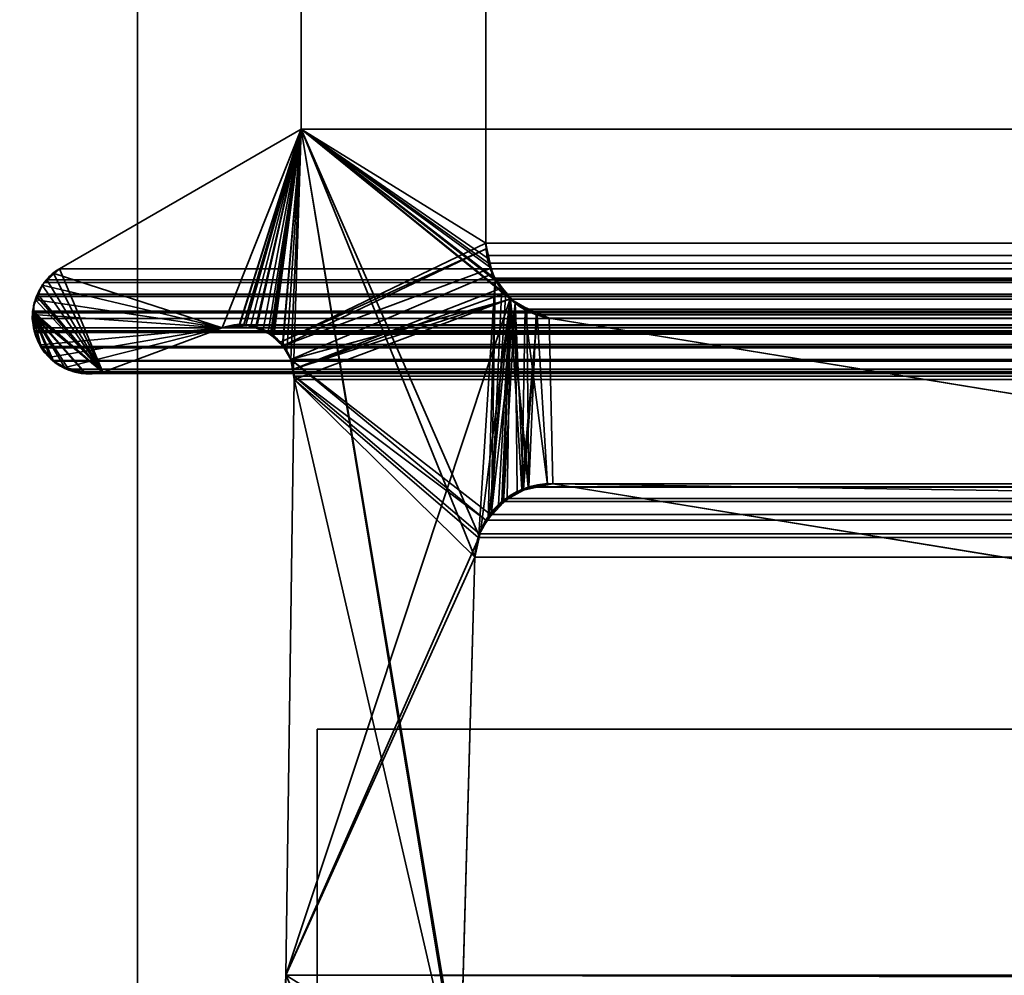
# Model space of a CAD drawing. Header units: millimetres. Extents: x -508 to 6708, y -115 to 193.
# Tile 356 of 656: x 1136.34 to 1141.82, y 1.65 to 6.96. Entities that reach past the tile are written whole.
import ezdxf

# ---------------------------------------------------------------- set-up
doc = ezdxf.new("R2010")
doc.units = ezdxf.units.MM
doc.layers.add('151', color=7, linetype='Continuous', true_color=0xffffff)

# ---------------------------------------------------------------- blocks, each defined once
blk = doc.blocks.new('UG_SURFACE_002')
at = {"layer": '151', "color": 252, "linetype": 'Continuous', "lineweight": 35}
for points in [[(2057.4999, -10, 2215.25), (2057.4999, 174.4, 2215.25), (942.5, 174.4, 2215.25), (942.5, -10, 2215.25)], [(1092.5, -10, 2065.2499), (1092.5, 174.4, 2065.2499), (1907.5, 174.4, 2065.2499), (1907.5, -10, 2065.2499)]]:
    blk.add_3dface(points, dxfattribs=at)
blk = doc.blocks.new('UG_SURFACE_146')
at = {"layer": '151', "color": 252, "linetype": 'Continuous', "lineweight": 35}
for points in [[(1137, -21.92, 2020.2501), (1137, 13.42, 2020.2501), (1135.5, 13.42, 2021.75), (1135.5, -21.92, 2021.75)], [(1137, 13.42, -7.75), (1137, -21.92, -7.75), (1135.5, -21.92, -7.75), (1135.5, 13.42, -7.75)], [(1137, -21.92, 2020.2501), (1137, -21.92, -7.75), (1137, 13.42, -7.75), (1137, 13.42, 2020.2501)]]:
    blk.add_3dface(points, dxfattribs=at)
blk = doc.blocks.new('UG_SURFACE_147')
at = {"layer": '151', "color": 252, "linetype": 'Continuous', "lineweight": 35}
for points in [[(1137, -21.92, 2020.2501), (1137, 13.42, 2020.2501), (1135.5, 13.42, 2021.75), (1135.5, -21.92, 2021.75)], [(1137, 13.42, -7.75), (1137, -21.92, -7.75), (1135.5, -21.92, -7.75), (1135.5, 13.42, -7.75)], [(1137, -21.92, 2020.2501), (1137, -21.92, -7.75), (1137, 13.42, -7.75), (1137, 13.42, 2020.2501)]]:
    blk.add_3dface(points, dxfattribs=at)
blk = doc.blocks.new('UG_SURFACE_148')
at = {"layer": '151', "color": 252, "linetype": 'Continuous', "lineweight": 35}
for points in [[(1135.5, -21.92, 2021.75), (1864.5, -21.92, 2021.75), (1864.5, 13.42, 2021.75), (1135.5, 13.42, 2021.75)], [(1135.5, -21.92, 2021.75), (1135.5, 13.42, 2021.75), (1137, 13.42, 2020.2501), (1137, -21.92, 2020.2501)], [(1137, -21.92, 2020.2501), (1137, 13.42, 2020.2501), (1863, 13.42, 2020.2501), (1863, -21.92, 2020.2501)]]:
    blk.add_3dface(points, dxfattribs=at)
blk = doc.blocks.new('UG_SURFACE_151')
at = {"layer": '151', "color": 252, "linetype": 'Continuous', "lineweight": 35}
for points in [[(1138, 3.0145, -6.75), (1153, 3.0145, -6.75), (1153, 3.0145, -7.75), (1138, 3.0145, -7.75)], [(1153, 3.0145, -6.75), (1138, 3.0145, -6.75), (1138, -16.9528, -6.75), (1862, -16.9528, -6.75)], [(1138, -16.9528, -7.75), (1138, 3.0145, -7.75), (1153, 3.0145, -7.75)], [(1153, 3.0145, -7.75), (1847, 3.0145, -7.75), (1138, -16.9528, -7.75)], [(1847, 3.0145, -7.75), (1862, 3.0145, -7.75), (1862, -16.9528, -7.75), (1138, -16.9528, -7.75)], [(1138, -16.9528, -6.75), (1138, 3.0145, -6.75), (1138, 3.0145, -7.75), (1138, -16.9528, -7.75)]]:
    blk.add_3dface(points, dxfattribs=at)
blk = doc.blocks.new('UG_SURFACE_154')
at = {"layer": '151', "color": 7, "linetype": 'Continuous', "lineweight": 35}
for points in [[(1138.9384, 10.8663, -7.75), (1138.9384, 5.7187, -7.75), (1137.9112, 6.3541, -7.75), (1137.9112, 10.6334, -7.75)], [(1138.9384, 5.7187, 2018.3115), (1138.9384, 10.8663, 2018.3115), (1137.9112, 10.6334, 2019.3388), (1137.9112, 6.3541, 2019.3388)], [(1138.9384, 5.7187, -7.75), (1138.9384, 10.8663, -7.75), (1138.9384, 10.8663, 2018.3115), (1138.9384, 5.7187, 2018.3115)], [(1137.9112, 6.3541, 2019.3388), (1137.9112, 10.6334, 2019.3388), (1137.9112, 10.6334, -7.75), (1137.9112, 6.3541, -7.75)], [(1136.5358, 5.55, -7.75), (1136.5647, 5.5775, -7.75), (1137.9112, 6.3541, -7.75), (1137.4708, 5.2483, -7.75)], [(1136.5647, 5.5775, 2020.6852), (1137.9112, 6.3541, 2019.3388), (1137.9112, 6.3541, -7.75), (1136.5647, 5.5775, -7.75)], [(1136.8068, 5.0016, 2020.4432), (1137.4708, 5.2483, 2019.7792), (1137.9112, 6.3541, 2019.3388), (1136.5647, 5.5775, 2020.6852)], [(1137.5659, 5.2625, -7.75), (1137.4708, 5.2483, -7.75), (1137.9112, 6.3541, -7.75)], [(1137.9112, 6.3541, 2019.3388), (1137.4708, 5.2483, 2019.7792), (1137.5656, 5.2561, 2019.6843)], [(1137.5656, 5.2561, 2019.6843), (1137.6314, 5.2615, 2019.6187), (1137.9112, 6.3541, 2019.3388)], [(1137.9112, 6.3541, -7.75), (1137.5923, 5.2665, -7.75), (1137.5659, 5.2625, -7.75)], [(1137.6628, 5.2488, -7.75), (1137.5923, 5.2665, -7.75), (1137.9112, 6.3541, -7.75)], [(1137.9112, 6.3541, 2019.3388), (1137.6314, 5.2615, 2019.6187), (1137.6625, 5.2472, 2019.5875)], [(1137.6625, 5.2472, 2019.5875), (1137.7499, 5.2071, 2019.5), (1137.9112, 6.3541, 2019.3388)], [(1137.9112, 6.3541, -7.75), (1137.6983, 5.2399, -7.75), (1137.6628, 5.2488, -7.75)], [(1137.7467, 5.2043, -7.75), (1137.6983, 5.2399, -7.75), (1137.9112, 6.3541, -7.75)], [(1137.9112, 6.3541, -7.75), (1138.9384, 5.7187, -7.75), (1137.7963, 5.1678, -7.75), (1137.7467, 5.2043, -7.75)], [(1137.7499, 5.2071, 2019.5), (1137.7584, 5.2033, 2019.4917), (1137.9112, 6.3541, 2019.3388)], [(1137.9112, 6.3541, 2019.3388), (1137.7584, 5.2033, 2019.4917), (1137.8086, 5.1456, 2019.4414)], [(1137.8086, 5.1456, 2019.4414), (1137.8318, 5.1188, 2019.4182), (1137.9112, 6.3541, 2019.3388)], [(1137.9112, 6.3541, 2019.3388), (1137.8318, 5.1188, 2019.4182), (1137.8535, 5.0731, 2019.3965)], [(1137.8535, 5.0731, 2019.3965), (1137.8678, 5.0177, 2019.3822), (1137.9112, 6.3541, 2019.3388)], [(1138.8117, 0.8784, 2018.4383), (1137.9112, 6.3541, 2019.3388), (1137.8678, 5.0177, 2019.3822), (1137.8716, 4.9608, 2019.3784)], [(1137.9112, 6.3541, 2019.3388), (1138.9463, 5.638, 2018.3039), (1138.9414, 5.6882, 2018.3086), (1138.9384, 5.7187, 2018.3115)], [(1137.9112, 6.3541, 2019.3388), (1138.8994, 4.0942, 2018.3506), (1138.99, 5.5167, 2018.26), (1138.9666, 5.5817, 2018.2834)], [(1137.9112, 6.3541, 2019.3388), (1138.799, 0.9593, 2018.451), (1138.7951, 1.0412, 2018.4548)], [(1138.9666, 5.5817, 2018.2834), (1138.9463, 5.638, 2018.3039), (1137.9112, 6.3541, 2019.3388)], [(1137.9112, 6.3541, 2019.3388), (1138.8117, 0.8784, 2018.4383), (1138.799, 0.9593, 2018.451)], [(1138.7951, 1.0412, 2018.4548), (1138.8776, 3.9715, 2018.3723), (1137.9112, 6.3541, 2019.3388)], [(1138.8776, 3.9715, 2018.3723), (1138.8986, 4.0895, 2018.3513), (1138.8994, 4.0942, 2018.3506), (1137.9112, 6.3541, 2019.3388)], [(1137.7963, 5.1678, -7.75), (1138.9384, 5.7187, -7.75), (1138.9447, 5.689, -7.75)], [(1138.9384, 5.7187, -7.75), (1138.9384, 5.7187, 2018.3115), (1138.9414, 5.6882, 2018.3086)], [(1138.9414, 5.6882, 2018.3086), (1138.9447, 5.689, -7.75), (1138.9384, 5.7187, -7.75)], [(1137.8081, 5.1482, -7.75), (1137.7963, 5.1678, -7.75), (1138.9447, 5.689, -7.75)], [(1137.8081, 5.1482, -7.75), (1138.9447, 5.689, -7.75), (1138.9678, 5.5798, -7.75)], [(1138.9447, 5.689, -7.75), (1138.9414, 5.6882, 2018.3086), (1138.9463, 5.638, 2018.3039)], [(1138.9447, 5.689, -7.75), (1138.9463, 5.638, 2018.3039), (1138.9666, 5.5817, 2018.2834)], [(1138.9666, 5.5817, 2018.2834), (1138.9678, 5.5798, -7.75), (1138.9447, 5.689, -7.75)], [(1137.4708, 5.2483, -7.75), (1136.4691, 5.4856, -7.75), (1136.47, 5.4877, -7.75), (1136.5358, 5.55, -7.75)], [(1136.5343, 5.5488, 2020.7157), (1136.4706, 5.4886, 2020.7794), (1136.4691, 5.4854, 2020.7808), (1136.8068, 5.0016, 2020.4432)], [(1136.5343, 5.5488, 2020.7157), (1136.5358, 5.55, -7.75), (1136.47, 5.4877, -7.75)], [(1136.47, 5.4877, -7.75), (1136.4706, 5.4886, 2020.7794), (1136.5343, 5.5488, 2020.7157)], [(1136.5358, 5.55, -7.75), (1136.5343, 5.5488, 2020.7157), (1136.5647, 5.5775, 2020.6852)], [(1136.5647, 5.5775, 2020.6852), (1136.5343, 5.5488, 2020.7157), (1136.8068, 5.0016, 2020.4432)], [(1136.5647, 5.5775, 2020.6852), (1136.5647, 5.5775, -7.75), (1136.5358, 5.55, -7.75)], [(1138.9678, 5.5798, -7.75), (1138.9742, 5.5488, -7.75), (1137.8535, 5.0731, -7.75), (1137.8081, 5.1482, -7.75)], [(1137.8678, 5.0177, -7.75), (1137.8535, 5.0731, -7.75), (1138.9742, 5.5488, -7.75), (1139.0296, 5.471, -7.75)], [(1138.9742, 5.5488, -7.75), (1138.9666, 5.5817, 2018.2834), (1138.99, 5.5167, 2018.26)], [(1138.9742, 5.5488, -7.75), (1138.9678, 5.5798, -7.75), (1138.9666, 5.5817, 2018.2834)], [(1138.9742, 5.5488, -7.75), (1138.99, 5.5167, 2018.26), (1139.027, 5.4733, 2018.223)], [(1139.027, 5.4733, 2018.223), (1139.0296, 5.471, -7.75), (1138.9742, 5.5488, -7.75)], [(1136.4348, 5.4049, -7.75), (1136.4322, 5.405, 2020.8178), (1136.4691, 5.4854, 2020.7808)], [(1136.8068, 5.0016, 2020.4432), (1136.4691, 5.4854, 2020.7808), (1136.4322, 5.405, 2020.8178)], [(1136.4691, 5.4854, 2020.7808), (1136.4691, 5.4856, -7.75), (1136.4348, 5.4049, -7.75)], [(1136.4348, 5.4049, -7.75), (1136.4691, 5.4856, -7.75), (1137.4708, 5.2483, -7.75)], [(1136.4691, 5.4856, -7.75), (1136.4691, 5.4854, 2020.7808), (1136.4706, 5.4886, 2020.7794)], [(1136.4706, 5.4886, 2020.7794), (1136.47, 5.4877, -7.75), (1136.4691, 5.4856, -7.75)], [(1138.99, 5.5167, 2018.26), (1138.8994, 4.0942, 2018.3506), (1138.9511, 4.1885, 2018.2989)], [(1138.9511, 4.1885, 2018.2989), (1138.9694, 4.2222, 2018.2805), (1138.99, 5.5167, 2018.26)], [(1139.027, 5.4733, 2018.223), (1138.99, 5.5167, 2018.26), (1138.9694, 4.2222, 2018.2805)], [(1137.8678, 5.0177, -7.75), (1139.0296, 5.471, -7.75), (1139.0498, 5.4428, -7.75)], [(1139.0498, 5.4428, -7.75), (1139.0734, 5.4097, -7.75), (1137.8678, 5.0177, -7.75)], [(1139.0493, 5.447, 2018.2006), (1139.027, 5.4733, 2018.223), (1138.9694, 4.2222, 2018.2805)], [(1138.9694, 4.2222, 2018.2805), (1139.1013, 5.386, 2018.1489), (1139.0493, 5.447, 2018.2006)], [(1139.0296, 5.471, -7.75), (1139.027, 5.4733, 2018.223), (1139.0493, 5.447, 2018.2006)], [(1139.0493, 5.447, 2018.2006), (1139.0498, 5.4428, -7.75), (1139.0296, 5.471, -7.75)], [(1139.0498, 5.4428, -7.75), (1139.0493, 5.447, 2018.2006), (1139.1013, 5.386, 2018.1489)], [(1139.1013, 5.386, 2018.1489), (1139.0734, 5.4097, -7.75), (1139.0498, 5.4428, -7.75)], [(1136.8068, 5.0016, 2020.4432), (1136.4322, 5.405, 2020.8178), (1136.4243, 5.388, 2020.8256), (1136.4168, 5.3218, 2020.8333)], [(1136.4201, 5.3223, -7.75), (1136.4168, 5.3218, 2020.8333), (1136.4243, 5.388, 2020.8256)], [(1137.4708, 5.2483, -7.75), (1136.4201, 5.3223, -7.75), (1136.4204, 5.3707, -7.75), (1136.4348, 5.4049, -7.75)], [(1136.4243, 5.388, 2020.8256), (1136.4204, 5.3707, -7.75), (1136.4201, 5.3223, -7.75)], [(1136.4204, 5.3707, -7.75), (1136.4243, 5.388, 2020.8256), (1136.4322, 5.405, 2020.8178)], [(1136.4322, 5.405, 2020.8178), (1136.4348, 5.4049, -7.75), (1136.4204, 5.3707, -7.75)], [(1137.825, 1.6459, -7.75), (1139.0734, 5.4097, -7.75), (1138.9108, 4.1239, -7.75), (1138.9031, 4.0887, -7.75)], [(1139.0734, 5.4097, -7.75), (1137.825, 1.6459, -7.75), (1137.8716, 4.9608, -7.75)], [(1137.8716, 4.9608, -7.75), (1137.8678, 5.0177, -7.75), (1139.0734, 5.4097, -7.75)], [(1138.9549, 4.1872, -7.75), (1138.9108, 4.1239, -7.75), (1139.0734, 5.4097, -7.75)], [(1139.0734, 5.4097, -7.75), (1139.0095, 4.2657, -7.75), (1138.9549, 4.1872, -7.75)], [(1139.1013, 5.386, 2018.1489), (1138.9694, 4.2222, 2018.2805), (1139.038, 4.2773, 2018.2121)], [(1139.0367, 4.2832, -7.75), (1139.0095, 4.2657, -7.75), (1139.0734, 5.4097, -7.75)], [(1139.0734, 5.4097, -7.75), (1139.1389, 4.3495, -7.75), (1139.0367, 4.2832, -7.75)], [(1139.038, 4.2773, 2018.2121), (1139.1133, 4.3379, 2018.1367), (1139.1013, 5.386, 2018.1489)], [(1139.1389, 4.3495, -7.75), (1139.0734, 5.4097, -7.75), (1139.1571, 5.3596, -7.75)], [(1139.0734, 5.4097, -7.75), (1139.1013, 5.386, 2018.1489), (1139.1547, 5.3626, 2018.0953)], [(1139.1547, 5.3626, 2018.0953), (1139.1571, 5.3596, -7.75), (1139.0734, 5.4097, -7.75)], [(1139.1013, 5.386, 2018.1489), (1139.1133, 4.3379, 2018.1367), (1139.1484, 4.3455, 2018.1017)], [(1139.1484, 4.3455, 2018.1017), (1139.2823, 4.3748, 2017.9677), (1139.1547, 5.3626, 2018.0953), (1139.1013, 5.386, 2018.1489)], [(1136.4235, 5.2316, 2020.8266), (1136.4142, 5.2992, 2020.8359), (1136.4201, 5.3223, -7.75)], [(1136.4142, 5.2992, 2020.8359), (1136.4168, 5.3218, 2020.8333), (1136.4201, 5.3223, -7.75)], [(1136.4168, 5.3218, 2020.8333), (1136.4142, 5.2992, 2020.8359), (1136.4235, 5.2316, 2020.8266), (1136.457, 5.1528, 2020.793)], [(1136.4168, 5.3218, 2020.8333), (1136.5141, 5.0866, 2020.736), (1136.5521, 5.0471, 2020.6978), (1136.5962, 5.0239, 2020.6537)], [(1136.457, 5.1528, 2020.793), (1136.5141, 5.0866, 2020.736), (1136.4168, 5.3218, 2020.8333)], [(1136.5962, 5.0239, 2020.6537), (1136.6167, 5.0132, 2020.6335), (1136.6972, 5.0054, 2020.5529), (1136.4168, 5.3218, 2020.8333)], [(1136.6972, 5.0054, 2020.5529), (1136.785, 4.9969, 2020.4649), (1136.8068, 5.0016, 2020.4432), (1136.4168, 5.3218, 2020.8333)], [(1136.4201, 5.3223, -7.75), (1136.4199, 5.2475, -7.75), (1136.4235, 5.2316, 2020.8266)], [(1136.4199, 5.2475, -7.75), (1136.4201, 5.3223, -7.75), (1137.4708, 5.2483, -7.75)], [(1139.1571, 5.3596, -7.75), (1139.2237, 5.3197, -7.75), (1139.1389, 4.3495, -7.75)], [(1139.1479, 4.3511, -7.75), (1139.1389, 4.3495, -7.75), (1139.2237, 5.3197, -7.75)], [(1139.2237, 5.3197, -7.75), (1139.2826, 4.3758, -7.75), (1139.1479, 4.3511, -7.75)], [(1139.2823, 4.3748, 2017.9677), (1139.3108, 4.381, 2017.9391), (1139.2921, 5.3024, 2017.9579), (1139.1547, 5.3626, 2018.0953)], [(1139.1571, 5.3596, -7.75), (1139.1547, 5.3626, 2018.0953), (1139.2921, 5.3024, 2017.9579)], [(1139.2921, 5.3024, 2017.9579), (1139.2237, 5.3197, -7.75), (1139.1571, 5.3596, -7.75)], [(1139.2237, 5.3197, -7.75), (1139.2921, 5.3024, -7.75), (1139.3108, 4.381, -7.75), (1139.2826, 4.3758, -7.75)], [(1139.2921, 5.3024, 2017.9579), (1139.2921, 5.3024, -7.75), (1139.2237, 5.3197, -7.75)], [(1137.4708, 5.2483, -7.75), (1137.5659, 5.2625, -7.75), (1137.5656, 5.2561, 2019.6843)], [(1137.6314, 5.2615, 2019.6187), (1137.5656, 5.2561, 2019.6843), (1137.5659, 5.2625, -7.75)], [(1137.6314, 5.2615, 2019.6187), (1137.5659, 5.2625, -7.75), (1137.5923, 5.2665, -7.75)], [(1137.5923, 5.2665, -7.75), (1137.6628, 5.2488, -7.75), (1137.6625, 5.2472, 2019.5875)], [(1137.6625, 5.2472, 2019.5875), (1137.6314, 5.2615, 2019.6187), (1137.5923, 5.2665, -7.75)], [(1148.4149, 2.8982, -7.75), (1139.3108, 4.381, -7.75), (1139.2921, 5.3024, -7.75), (1145.5108, 4.2872, -7.75)], [(1145.5108, 4.2872, 2011.7393), (1139.2921, 5.3024, 2017.9579), (1139.3108, 4.381, 2017.9391)], [(1145.5108, 4.2872, -7.75), (1139.2921, 5.3024, -7.75), (1139.2921, 5.3024, 2017.9579), (1145.5108, 4.2872, 2011.7393)], [(1137.4708, 5.2483, -7.75), (1136.4611, 5.1543, -7.75), (1136.4235, 5.2316, -7.75), (1136.4199, 5.2475, -7.75)], [(1136.4199, 5.2475, -7.75), (1136.4235, 5.2316, -7.75), (1136.4235, 5.2316, 2020.8266)], [(1136.4235, 5.2316, -7.75), (1136.4611, 5.1543, -7.75), (1136.457, 5.1528, 2020.793)], [(1136.457, 5.1528, 2020.793), (1136.4235, 5.2316, 2020.8266), (1136.4235, 5.2316, -7.75)], [(1136.5142, 5.0843, -7.75), (1136.4808, 5.1139, -7.75), (1136.4611, 5.1543, -7.75), (1137.4708, 5.2483, -7.75)], [(1137.4708, 5.2483, -7.75), (1136.5974, 5.0268, -7.75), (1136.5675, 5.0372, -7.75), (1136.5142, 5.0843, -7.75)], [(1136.5974, 5.0268, -7.75), (1137.4708, 5.2483, -7.75), (1136.8068, 5.0016, -7.75), (1136.6966, 4.995, -7.75)], [(1137.4708, 5.2483, 2019.7792), (1136.8068, 5.0016, 2020.4432), (1136.8068, 5.0016, -7.75), (1137.4708, 5.2483, -7.75)], [(1137.5656, 5.2561, 2019.6843), (1137.4708, 5.2483, 2019.7792), (1137.4708, 5.2483, -7.75)], [(1137.6625, 5.2472, 2019.5875), (1137.6628, 5.2488, -7.75), (1137.6983, 5.2399, -7.75)], [(1137.7499, 5.2071, 2019.5), (1137.6625, 5.2472, 2019.5875), (1137.6983, 5.2399, -7.75)], [(1137.6983, 5.2399, -7.75), (1137.7467, 5.2043, -7.75), (1137.7499, 5.2071, 2019.5)], [(1137.7584, 5.2033, 2019.4917), (1137.7499, 5.2071, 2019.5), (1137.7467, 5.2043, -7.75)], [(1136.4622, 5.1404, 2020.7877), (1136.457, 5.1528, 2020.793), (1136.4611, 5.1543, -7.75)], [(1136.457, 5.1528, 2020.793), (1136.4622, 5.1404, 2020.7877), (1136.5141, 5.0866, 2020.736)], [(1136.4611, 5.1543, -7.75), (1136.4808, 5.1139, -7.75), (1136.4622, 5.1404, 2020.7877)], [(1137.7467, 5.2043, -7.75), (1137.7963, 5.1678, -7.75), (1137.8086, 5.1456, 2019.4414)], [(1137.8086, 5.1456, 2019.4414), (1137.7584, 5.2033, 2019.4917), (1137.7467, 5.2043, -7.75)], [(1137.7963, 5.1678, -7.75), (1137.8081, 5.1482, -7.75), (1137.8086, 5.1456, 2019.4414)], [(1136.5141, 5.0866, 2020.736), (1136.4622, 5.1404, 2020.7877), (1136.4808, 5.1139, -7.75)], [(1136.4808, 5.1139, -7.75), (1136.5142, 5.0843, -7.75), (1136.5141, 5.0866, 2020.736)], [(1137.8081, 5.1482, -7.75), (1137.8535, 5.0731, -7.75), (1137.8535, 5.0731, 2019.3965)], [(1137.8535, 5.0731, 2019.3965), (1137.8318, 5.1188, 2019.4182), (1137.8081, 5.1482, -7.75)], [(1137.8318, 5.1188, 2019.4182), (1137.8086, 5.1456, 2019.4414), (1137.8081, 5.1482, -7.75)], [(1136.5521, 5.0471, 2020.6978), (1136.5141, 5.0866, 2020.736), (1136.5142, 5.0843, -7.75)], [(1136.5142, 5.0843, -7.75), (1136.5675, 5.0372, -7.75), (1136.5521, 5.0471, 2020.6978)], [(1136.5962, 5.0239, 2020.6537), (1136.5521, 5.0471, 2020.6978), (1136.5675, 5.0372, -7.75)], [(1137.8535, 5.0731, -7.75), (1137.8678, 5.0177, -7.75), (1137.8716, 4.9608, 2019.3784)], [(1137.8716, 4.9608, 2019.3784), (1137.8678, 5.0177, 2019.3822), (1137.8535, 5.0731, -7.75)], [(1137.8678, 5.0177, 2019.3822), (1137.8535, 5.0731, 2019.3965), (1137.8535, 5.0731, -7.75)], [(1136.5675, 5.0372, -7.75), (1136.5974, 5.0268, -7.75), (1136.5962, 5.0239, 2020.6537)], [(1136.6167, 5.0132, 2020.6335), (1136.5962, 5.0239, 2020.6537), (1136.5974, 5.0268, -7.75)], [(1136.5974, 5.0268, -7.75), (1136.6897, 4.9946, -7.75), (1136.6972, 5.0054, 2020.5529)], [(1136.6972, 5.0054, 2020.5529), (1136.6167, 5.0132, 2020.6335), (1136.5974, 5.0268, -7.75)], [(1136.6966, 4.995, -7.75), (1136.6897, 4.9946, -7.75), (1136.5974, 5.0268, -7.75)], [(1136.6897, 4.9946, -7.75), (1136.6966, 4.995, -7.75), (1136.6972, 5.0054, 2020.5529)], [(1136.785, 4.9969, 2020.4649), (1136.6972, 5.0054, 2020.5529), (1136.6966, 4.995, -7.75)], [(1136.6966, 4.995, -7.75), (1136.8068, 5.0016, -7.75), (1136.8068, 5.0016, 2020.4432)], [(1136.8068, 5.0016, 2020.4432), (1136.785, 4.9969, 2020.4649), (1136.6966, 4.995, -7.75)], [(1137.8678, 5.0177, -7.75), (1137.8716, 4.9608, -7.75), (1137.8716, 4.9608, 2019.3784)], [(1137.825, 1.6459, 2019.4249), (1137.8716, 4.9608, 2019.3784), (1137.8716, 4.9608, -7.75), (1137.825, 1.6459, -7.75)], [(1137.8716, 4.9608, 2019.3784), (1137.825, 1.6459, 2019.4249), (1137.826, 1.4847, 2019.424), (1138.8117, 0.8784, 2018.4383)], [(1139.0367, 4.2832, -7.75), (1139.1389, 4.3495, -7.75), (1139.1484, 4.3455, 2018.1017)], [(1139.1484, 4.3455, 2018.1017), (1139.1133, 4.3379, 2018.1367), (1139.0367, 4.2832, -7.75)], [(1139.1133, 4.3379, 2018.1367), (1139.038, 4.2773, 2018.2121), (1139.0367, 4.2832, -7.75)], [(1139.1389, 4.3495, -7.75), (1139.1479, 4.3511, -7.75), (1139.1484, 4.3455, 2018.1017)], [(1139.1479, 4.3511, -7.75), (1139.2826, 4.3758, -7.75), (1139.2823, 4.3748, 2017.9677)], [(1139.2823, 4.3748, 2017.9677), (1139.1484, 4.3455, 2018.1017), (1139.1479, 4.3511, -7.75)], [(1139.3108, 4.381, 2017.9391), (1139.2823, 4.3748, 2017.9677), (1139.2826, 4.3758, -7.75)], [(1139.2826, 4.3758, -7.75), (1139.3108, 4.381, -7.75), (1139.3108, 4.381, 2017.9391)], [(1139.3108, 4.381, 2017.9391), (1148.4149, 2.8982, 2008.8351), (1145.5448, 4.2832, 2011.7052), (1145.5108, 4.2872, 2011.7393)], [(1139.3108, 4.381, -7.75), (1148.4149, 2.8982, -7.75), (1148.4149, 2.8982, 2008.8351), (1139.3108, 4.381, 2017.9391)], [(1138.9549, 4.1872, -7.75), (1139.0095, 4.2657, -7.75), (1139.038, 4.2773, 2018.2121)], [(1139.038, 4.2773, 2018.2121), (1138.9694, 4.2222, 2018.2805), (1138.9549, 4.1872, -7.75)], [(1139.0095, 4.2657, -7.75), (1139.0367, 4.2832, -7.75), (1139.038, 4.2773, 2018.2121)], [(1138.9694, 4.2222, 2018.2805), (1138.9511, 4.1885, 2018.2989), (1138.9549, 4.1872, -7.75)], [(1138.9511, 4.1885, 2018.2989), (1138.8994, 4.0942, 2018.3506), (1138.9108, 4.1239, -7.75)], [(1138.9108, 4.1239, -7.75), (1138.9549, 4.1872, -7.75), (1138.9511, 4.1885, 2018.2989)], [(1138.9031, 4.0887, -7.75), (1138.9108, 4.1239, -7.75), (1138.8994, 4.0942, 2018.3506)], [(1138.9031, 4.0887, -7.75), (1138.8776, 3.9715, -7.75), (1137.825, 1.6459, -7.75)], [(1138.8776, 3.9715, -7.75), (1138.9031, 4.0887, -7.75), (1138.8986, 4.0895, 2018.3513)], [(1138.8986, 4.0895, 2018.3513), (1138.8776, 3.9715, 2018.3723), (1138.8776, 3.9715, -7.75)], [(1138.8994, 4.0942, 2018.3506), (1138.8986, 4.0895, 2018.3513), (1138.9031, 4.0887, -7.75)], [(1138.8776, 3.9715, -7.75), (1138.7951, 1.0412, -7.75), (1137.8256, 1.4846, -7.75), (1137.825, 1.6459, -7.75)], [(1138.7951, 1.0412, -7.75), (1138.8776, 3.9715, -7.75), (1138.8776, 3.9715, 2018.3723), (1138.7951, 1.0412, 2018.4548)], [(1137.825, 1.6459, -7.75), (1137.8256, 1.4846, -7.75), (1137.826, 1.4847, 2019.424)], [(1137.826, 1.4847, 2019.424), (1137.825, 1.6459, 2019.4249), (1137.825, 1.6459, -7.75)]]:
    blk.add_3dface(points, dxfattribs=at)
blk = doc.blocks.new('UG_SURFACE_155')
at = {"layer": '151', "color": 7, "linetype": 'Continuous', "lineweight": 35}
for points in [[(1137.9112, 6.3541, 2019.3388), (1137.9112, 10.6334, 2019.3388), (1138.9384, 10.8663, 2018.3115), (1138.9384, 5.7187, 2018.3115)], [(1138.9384, 5.7187, 2018.3115), (1138.9384, 10.8663, 2018.3115), (1861.0616, 10.8663, 2018.3115), (1861.0616, 5.7187, 2018.3115)], [(1862.0888, 6.3541, 2019.3388), (1862.0888, 10.6334, 2019.3388), (1137.9112, 10.6334, 2019.3388), (1137.9112, 6.3541, 2019.3388)], [(1136.5647, 5.5775, 2020.6852), (1137.9112, 6.3541, 2019.3388), (1137.4708, 5.2483, 2019.7792), (1136.8068, 5.0016, 2020.4432)], [(1863.4353, 5.5775, 2020.6852), (1862.0888, 6.3541, 2019.3388), (1137.9112, 6.3541, 2019.3388), (1136.5647, 5.5775, 2020.6852)], [(1137.5657, 5.2609, 2019.6843), (1137.4708, 5.2483, 2019.7792), (1137.9112, 6.3541, 2019.3388)], [(1137.9112, 6.3541, 2019.3388), (1137.6022, 5.2657, 2019.6478), (1137.5657, 5.2609, 2019.6843)], [(1137.6568, 5.2479, 2019.5932), (1137.6022, 5.2657, 2019.6478), (1137.9112, 6.3541, 2019.3388)], [(1137.9112, 6.3541, 2019.3388), (1137.7264, 5.2251, 2019.5236), (1137.6568, 5.2479, 2019.5932)], [(1137.7397, 5.2137, 2019.5103), (1137.7264, 5.2251, 2019.5236), (1137.9112, 6.3541, 2019.3388)], [(1137.9112, 6.3541, 2019.3388), (1137.8069, 5.1552, 2019.443), (1137.8065, 5.1556, 2019.4435), (1137.7397, 5.2137, 2019.5103)], [(1137.9112, 6.3541, 2019.3388), (1139.0761, 5.4072, 2018.1739), (1137.8535, 5.0731, 2019.3965), (1137.8069, 5.1552, 2019.443)], [(1137.9112, 6.3541, 2019.3388), (1138.9925, 5.5122, 2018.2574), (1139.0641, 5.4223, 2018.1859)], [(1137.9112, 6.3541, 2019.3388), (1138.9531, 5.6087, 2018.297), (1138.9871, 5.5255, 2018.2629)], [(1138.9871, 5.5255, 2018.2629), (1138.9925, 5.5122, 2018.2574), (1137.9112, 6.3541, 2019.3388)], [(1138.9384, 5.7187, 2018.3115), (1138.9474, 5.6514, 2018.3027), (1138.9531, 5.6087, 2018.297), (1137.9112, 6.3541, 2019.3388)], [(1139.0641, 5.4223, 2018.1859), (1139.0761, 5.4072, 2018.1739), (1137.9112, 6.3541, 2019.3388)], [(1138.9384, 5.7187, 2018.3115), (1861.0564, 5.6534, 2018.3065), (1861.0557, 5.6507, 2018.3058)], [(1138.9384, 5.7187, 2018.3115), (1861.0616, 5.7187, 2018.3115), (1861.0564, 5.6534, 2018.3065)], [(1861.0557, 5.6507, 2018.3058), (1138.9474, 5.6514, 2018.3027), (1138.9384, 5.7187, 2018.3115)], [(1138.9474, 5.6514, 2018.3027), (1861.0557, 5.6507, 2018.3058), (1861.0271, 5.5518, 2018.2772)], [(1138.9531, 5.6087, 2018.297), (1138.9474, 5.6514, 2018.3027), (1861.0271, 5.5518, 2018.2772)], [(1138.9531, 5.6087, 2018.297), (1861.0271, 5.5518, 2018.2772), (1861.012, 5.5272, 2018.2619)], [(1861.012, 5.5272, 2018.2619), (1138.9871, 5.5255, 2018.2629), (1138.9531, 5.6087, 2018.297)], [(1136.8068, 5.0016, 2020.4432), (1136.4948, 5.5146, 2020.7553), (1136.5647, 5.5775, 2020.6852)], [(1136.5647, 5.5775, 2020.6852), (1136.4948, 5.5146, 2020.7553), (1863.5043, 5.5123, 2020.7543)], [(1863.5043, 5.5123, 2020.7543), (1863.4353, 5.5775, 2020.6852), (1136.5647, 5.5775, 2020.6852)], [(1136.8068, 5.0016, 2020.4432), (1136.4424, 5.4348, 2020.8075), (1136.48, 5.5013, 2020.7701), (1136.4948, 5.5146, 2020.7553)], [(1136.48, 5.5013, 2020.7701), (1136.4424, 5.4348, 2020.8075), (1863.5571, 5.4344, 2020.807)], [(1136.4948, 5.5146, 2020.7553), (1136.48, 5.5013, 2020.7701), (1863.5294, 5.4886, 2020.7794)], [(1136.48, 5.5013, 2020.7701), (1863.5571, 5.4344, 2020.807), (1863.5294, 5.4886, 2020.7794)], [(1863.5294, 5.4886, 2020.7794), (1863.5043, 5.5123, 2020.7543), (1136.4948, 5.5146, 2020.7553)], [(1138.9871, 5.5255, 2018.2629), (1861.012, 5.5272, 2018.2619), (1860.9639, 5.449, 2018.214)], [(1138.9925, 5.5122, 2018.2574), (1138.9871, 5.5255, 2018.2629), (1860.9639, 5.449, 2018.214)], [(1138.9925, 5.5122, 2018.2574), (1860.9639, 5.449, 2018.214), (1860.9353, 5.4249, 2018.1854)], [(1860.9353, 5.4249, 2018.1854), (1139.0641, 5.4223, 2018.1859), (1138.9925, 5.5122, 2018.2574)], [(1136.8068, 5.0016, 2020.4432), (1136.4366, 5.4244, 2020.8135), (1136.4424, 5.4348, 2020.8075)], [(1136.4424, 5.4348, 2020.8075), (1136.4366, 5.4244, 2020.8135), (1863.5626, 5.4236, 2020.8127)], [(1863.5626, 5.4236, 2020.8127), (1863.5571, 5.4344, 2020.807), (1136.4424, 5.4348, 2020.8075)], [(1136.4158, 5.3416, 2020.8342), (1136.4354, 5.4222, 2020.8147), (1136.4366, 5.4244, 2020.8135), (1136.8068, 5.0016, 2020.4432)], [(1136.4354, 5.4222, 2020.8147), (1136.4158, 5.3416, 2020.8342), (1863.5839, 5.331, 2020.834)], [(1136.4366, 5.4244, 2020.8135), (1136.4354, 5.4222, 2020.8147), (1863.5681, 5.4131, 2020.818)], [(1136.4354, 5.4222, 2020.8147), (1863.5839, 5.331, 2020.834), (1863.5681, 5.4131, 2020.818)], [(1863.5681, 5.4131, 2020.818), (1863.5626, 5.4236, 2020.8127), (1136.4366, 5.4244, 2020.8135)], [(1137.8535, 5.0731, 2019.3965), (1139.0761, 5.4072, 2018.1739), (1139.0281, 4.2823, 2018.2219), (1138.965, 4.2089, 2018.285)], [(1139.0572, 4.2979, 2018.1928), (1139.0281, 4.2823, 2018.2219), (1139.0761, 5.4072, 2018.1739)], [(1139.1747, 4.3615, 2018.0752), (1139.0572, 4.2979, 2018.1928), (1139.0761, 5.4072, 2018.1739)], [(1139.0641, 5.4223, 2018.1859), (1860.9353, 5.4249, 2018.1854), (1860.8527, 5.3547, 2018.1026)], [(1139.0761, 5.4072, 2018.1739), (1139.0641, 5.4223, 2018.1859), (1860.8527, 5.3547, 2018.1026)], [(1139.0761, 5.4072, 2018.1739), (1860.8527, 5.3547, 2018.1026), (1860.8342, 5.3481, 2018.0843)], [(1860.8342, 5.3481, 2018.0843), (1139.1673, 5.3523, 2018.0829), (1139.0761, 5.4072, 2018.1739)], [(1139.0761, 5.4072, 2018.1739), (1139.1783, 4.3634, 2018.0717), (1139.1747, 4.3615, 2018.0752)], [(1139.1783, 4.3634, 2018.0717), (1139.0761, 5.4072, 2018.1739), (1139.1673, 5.3523, 2018.0829)], [(1136.4275, 5.2218, 2020.8225), (1136.4235, 5.2316, 2020.8266), (1136.4142, 5.3011, 2020.8359), (1136.4154, 5.3315, 2020.8347)], [(1863.5792, 5.243, 2020.8292), (1136.4154, 5.3315, 2020.8347), (1136.4142, 5.3011, 2020.8359)], [(1136.8068, 5.0016, 2020.4432), (1136.4154, 5.3315, 2020.8347), (1136.4158, 5.3416, 2020.8342)], [(1136.4158, 5.3416, 2020.8342), (1136.4154, 5.3315, 2020.8347), (1863.5839, 5.331, 2020.834)], [(1136.4154, 5.3315, 2020.8347), (1136.4657, 5.1377, 2020.7844), (1136.4596, 5.1447, 2020.7903), (1136.4275, 5.2218, 2020.8225)], [(1136.4154, 5.3315, 2020.8347), (1136.8068, 5.0016, 2020.4432), (1136.763, 4.9938, 2020.4871), (1136.7071, 4.999, 2020.5429)], [(1136.4154, 5.3315, 2020.8347), (1136.5314, 5.0638, 2020.7186), (1136.5267, 5.0664, 2020.7233), (1136.4657, 5.1377, 2020.7844)], [(1136.7071, 4.999, 2020.5429), (1136.6394, 5.0054, 2020.6108), (1136.616, 5.018, 2020.6339), (1136.4154, 5.3315, 2020.8347)], [(1136.616, 5.018, 2020.6339), (1136.5314, 5.0638, 2020.7186), (1136.4154, 5.3315, 2020.8347)], [(1136.4154, 5.3315, 2020.8347), (1863.5792, 5.243, 2020.8292), (1863.5856, 5.3226, 2020.8356)], [(1863.5856, 5.3226, 2020.8356), (1863.5839, 5.331, 2020.834), (1136.4154, 5.3315, 2020.8347)], [(1139.2186, 5.3214, 2018.0314), (1139.1673, 5.3523, 2018.0829), (1860.8342, 5.3481, 2018.0843)], [(1139.1673, 5.3523, 2018.0829), (1139.2186, 5.3214, 2018.0314), (1139.1783, 4.3634, 2018.0717)], [(1139.3108, 4.381, 2017.9391), (1139.1783, 4.3634, 2018.0717), (1139.2186, 5.3214, 2018.0314), (1139.2921, 5.3024, 2017.9579)], [(1139.2921, 5.3024, 2017.9579), (1139.2186, 5.3214, 2018.0314), (1860.8342, 5.3481, 2018.0843)], [(1860.8342, 5.3481, 2018.0843), (1860.7079, 5.3024, 2017.9579), (1139.2921, 5.3024, 2017.9579)], [(1136.4142, 5.3011, 2020.8359), (1136.4235, 5.2316, 2020.8266), (1863.5765, 5.2316, 2020.8266)], [(1863.5765, 5.2316, 2020.8266), (1863.5792, 5.243, 2020.8292), (1136.4142, 5.3011, 2020.8359)], [(1862.393, 5.2652, 2019.6431), (1137.5657, 5.2609, 2019.6843), (1137.6022, 5.2657, 2019.6478)], [(1862.393, 5.2652, 2019.6431), (1862.4343, 5.2601, 2019.6843), (1137.5657, 5.2609, 2019.6843)], [(1137.6022, 5.2657, 2019.6478), (1862.3434, 5.2471, 2019.5935), (1862.393, 5.2652, 2019.6431)], [(1137.6022, 5.2657, 2019.6478), (1137.6568, 5.2479, 2019.5932), (1862.3434, 5.2471, 2019.5935)], [(1145.5108, 4.2872, 2011.7393), (1139.2921, 5.3024, 2017.9579), (1860.7079, 5.3024, 2017.9579), (1854.4892, 4.2872, 2011.7393)], [(1148.4149, 2.8982, 2008.8351), (1139.3108, 4.381, 2017.9391), (1139.2921, 5.3024, 2017.9579), (1145.5108, 4.2872, 2011.7393)], [(1136.4275, 5.2218, 2020.8225), (1863.5725, 5.2218, 2020.8225), (1863.5765, 5.2316, 2020.8266), (1136.4235, 5.2316, 2020.8266)], [(1863.5403, 5.1444, 2020.7903), (1136.4275, 5.2218, 2020.8225), (1136.4596, 5.1447, 2020.7903)], [(1863.5403, 5.1444, 2020.7903), (1863.5725, 5.2218, 2020.8225), (1136.4275, 5.2218, 2020.8225)], [(1862.5292, 5.2483, 2019.7792), (1863.1932, 5.0016, 2020.4432), (1136.8068, 5.0016, 2020.4432), (1137.4708, 5.2483, 2019.7792)], [(1137.4708, 5.2483, 2019.7792), (1137.5657, 5.2609, 2019.6843), (1862.4343, 5.2601, 2019.6843)], [(1862.4343, 5.2601, 2019.6843), (1862.5292, 5.2483, 2019.7792), (1137.4708, 5.2483, 2019.7792)], [(1862.26, 5.2166, 2019.51), (1137.6568, 5.2479, 2019.5932), (1137.7264, 5.2251, 2019.5236)], [(1862.26, 5.2166, 2019.51), (1862.3434, 5.2471, 2019.5935), (1137.6568, 5.2479, 2019.5932)], [(1137.7264, 5.2251, 2019.5236), (1862.2594, 5.2161, 2019.5093), (1862.26, 5.2166, 2019.51)], [(1137.7264, 5.2251, 2019.5236), (1137.7397, 5.2137, 2019.5103), (1862.2594, 5.2161, 2019.5093)], [(1862.2594, 5.2161, 2019.5093), (1137.7397, 5.2137, 2019.5103), (1137.8065, 5.1556, 2019.4435)], [(1137.8065, 5.1556, 2019.4435), (1862.1938, 5.1547, 2019.444), (1862.2594, 5.2161, 2019.5093)], [(1862.1894, 5.1506, 2019.4395), (1137.8065, 5.1556, 2019.4435), (1137.8069, 5.1552, 2019.443)], [(1862.1894, 5.1506, 2019.4395), (1862.1938, 5.1547, 2019.444), (1137.8065, 5.1556, 2019.4435)], [(1137.8069, 5.1552, 2019.443), (1862.1465, 5.0731, 2019.3965), (1862.1894, 5.1506, 2019.4395)], [(1137.8069, 5.1552, 2019.443), (1137.8535, 5.0731, 2019.3965), (1862.1465, 5.0731, 2019.3965)], [(1863.5403, 5.1444, 2020.7903), (1136.4596, 5.1447, 2020.7903), (1136.4657, 5.1377, 2020.7844)], [(1136.4657, 5.1377, 2020.7844), (1863.5345, 5.1375, 2020.7844), (1863.5403, 5.1444, 2020.7903)], [(1863.5345, 5.1375, 2020.7844), (1136.4657, 5.1377, 2020.7844), (1136.5267, 5.0664, 2020.7233)], [(1863.4803, 5.0724, 2020.7303), (1863.5345, 5.1375, 2020.7844), (1136.5267, 5.0664, 2020.7233)], [(1863.4682, 5.0661, 2020.7181), (1863.4803, 5.0724, 2020.7303), (1136.5267, 5.0664, 2020.7233)], [(1136.5267, 5.0664, 2020.7233), (1136.5314, 5.0638, 2020.7186), (1863.4682, 5.0661, 2020.7181)], [(1863.3832, 5.022, 2020.6332), (1863.4682, 5.0661, 2020.7181), (1136.5314, 5.0638, 2020.7186)], [(1136.5314, 5.0638, 2020.7186), (1136.616, 5.018, 2020.6339), (1863.3832, 5.022, 2020.6332)], [(1138.965, 4.2089, 2018.285), (1138.9385, 4.178, 2018.3115), (1137.8535, 5.0731, 2019.3965)], [(1137.8715, 4.9803, 2019.3784), (1137.8535, 5.0731, 2019.3965), (1138.9385, 4.178, 2018.3115)], [(1862.1328, 5.0214, 2019.3827), (1137.8535, 5.0731, 2019.3965), (1137.8715, 4.9803, 2019.3784)], [(1862.1328, 5.0214, 2019.3827), (1862.1465, 5.0731, 2019.3965), (1137.8535, 5.0731, 2019.3965)], [(1863.3832, 5.022, 2020.6332), (1136.616, 5.018, 2020.6339), (1136.6394, 5.0054, 2020.6108)], [(1863.3413, 5.0002, 2020.5913), (1863.3832, 5.022, 2020.6332), (1136.6394, 5.0054, 2020.6108)], [(1136.6394, 5.0054, 2020.6108), (1136.7071, 4.999, 2020.5429), (1863.2932, 5.0006, 2020.5433)], [(1863.2932, 5.0006, 2020.5433), (1863.3413, 5.0002, 2020.5913), (1136.6394, 5.0054, 2020.6108)], [(1136.7071, 4.999, 2020.5429), (1136.763, 4.9938, 2020.4871), (1863.1932, 5.0016, 2020.4432)], [(1863.1932, 5.0016, 2020.4432), (1863.2932, 5.0006, 2020.5433), (1136.7071, 4.999, 2020.5429)], [(1136.763, 4.9938, 2020.4871), (1136.8068, 5.0016, 2020.4432), (1863.1932, 5.0016, 2020.4432)], [(1137.8715, 4.9803, 2019.3784), (1862.1284, 4.9608, 2019.3784), (1862.1328, 5.0214, 2019.3827)], [(1138.8776, 3.9715, 2018.3723), (1138.7951, 1.0412, 2018.4548), (1137.825, 1.6459, 2019.4249), (1137.8716, 4.9608, 2019.3784)], [(1862.175, 1.6459, 2019.4249), (1862.1284, 4.9608, 2019.3784), (1137.8716, 4.9608, 2019.3784), (1137.825, 1.6459, 2019.4249)], [(1137.8715, 4.9803, 2019.3784), (1138.9385, 4.178, 2018.3115), (1138.9041, 4.1013, 2018.3458)], [(1138.9041, 4.1013, 2018.3458), (1138.8956, 4.0824, 2018.3544), (1137.8716, 4.9608, 2019.3784), (1137.8715, 4.9803, 2019.3784)], [(1137.8715, 4.9803, 2019.3784), (1137.8716, 4.9608, 2019.3784), (1862.1284, 4.9608, 2019.3784)], [(1137.8716, 4.9608, 2019.3784), (1138.8956, 4.0824, 2018.3544), (1138.8776, 3.9715, 2018.3723)], [(1139.1747, 4.3615, 2018.0752), (1860.8253, 4.3615, 2018.0752), (1860.9428, 4.2979, 2018.1928), (1139.0572, 4.2979, 2018.1928)], [(1860.8217, 4.3634, 2018.0717), (1139.1747, 4.3615, 2018.0752), (1139.1783, 4.3634, 2018.0717)], [(1860.8217, 4.3634, 2018.0717), (1860.8253, 4.3615, 2018.0752), (1139.1747, 4.3615, 2018.0752)], [(1139.1783, 4.3634, 2018.0717), (1139.3108, 4.381, 2017.9391), (1860.6892, 4.381, 2017.9391), (1860.8217, 4.3634, 2018.0717)], [(1139.3108, 4.381, 2017.9391), (1148.4149, 2.8982, 2008.8351), (1851.5851, 2.8982, 2008.8351), (1860.6892, 4.381, 2017.9391)], [(1861.035, 4.2089, 2018.285), (1138.965, 4.2089, 2018.285), (1139.0281, 4.2823, 2018.2219)], [(1139.0281, 4.2823, 2018.2219), (1139.0572, 4.2979, 2018.1928), (1860.9428, 4.2979, 2018.1928), (1860.9719, 4.2823, 2018.2219)], [(1860.9719, 4.2823, 2018.2219), (1861.035, 4.2089, 2018.285), (1139.0281, 4.2823, 2018.2219)], [(1861.0615, 4.178, 2018.3115), (1138.9041, 4.1013, 2018.3458), (1138.9385, 4.178, 2018.3115)], [(1861.0615, 4.178, 2018.3115), (1861.0959, 4.1013, 2018.3458), (1138.9041, 4.1013, 2018.3458)], [(1138.9385, 4.178, 2018.3115), (1138.965, 4.2089, 2018.285), (1861.035, 4.2089, 2018.285), (1861.0615, 4.178, 2018.3115)], [(1861.1224, 3.9715, 2018.3723), (1138.8776, 3.9715, 2018.3723), (1138.8956, 4.0824, 2018.3544)], [(1138.8956, 4.0824, 2018.3544), (1138.9041, 4.1013, 2018.3458), (1861.0959, 4.1013, 2018.3458), (1861.1044, 4.0824, 2018.3544)], [(1861.1044, 4.0824, 2018.3544), (1861.1224, 3.9715, 2018.3723), (1138.8956, 4.0824, 2018.3544)], [(1138.7951, 1.0412, 2018.4548), (1138.8776, 3.9715, 2018.3723), (1861.1224, 3.9715, 2018.3723), (1861.2049, 1.0412, 2018.4548)], [(1137.7392, -0.6892, 2019.5107), (1137.825, 1.6459, 2019.4249), (1138.8074, -0.4501, 2018.4426), (1138.7697, -1.8721, 2018.4803)], [(1862.1695, 0.0733, 2019.4194), (1137.825, 1.6459, 2019.4249), (1137.7392, -0.6892, 2019.5107)], [(1137.825, 1.6459, 2019.4249), (1138.7951, 1.0412, 2018.4548), (1138.8147, -0.4469, 2018.4352), (1138.8124, -0.4479, 2018.4376)], [(1138.8124, -0.4479, 2018.4376), (1138.8074, -0.4501, 2018.4426), (1137.825, 1.6459, 2019.4249)], [(1862.1695, 0.0733, 2019.4194), (1862.175, 1.6459, 2019.4249), (1137.825, 1.6459, 2019.4249)]]:
    blk.add_3dface(points, dxfattribs=at)

msp = doc.modelspace()

# ---------------------------------------------------------------- linework, layer by layer
at = {"layer": '151', "color": 253, "linetype": 'Continuous', "lineweight": -3}
for p, q in [((1137, 13.42, -7.75), (1137, -21.92, -7.75)), ((1137, -21.92, 2020.25), (1137, 13.42, 2020.25)), ((1137, -21.92, 2020.25), (1137, 13.42, 2020.25)), ((1137, 13.42, -7.75), (1137, -21.92, -7.75)), ((1137, -21.92, 2020.25), (1137, 13.42, 2020.25)), ((1138.9385, 10.8663, 2018.3115), (1138.9385, 5.7187, 2018.3115)), ((1138.9385, 10.8663, 2018.3115), (1138.9385, 5.7187, 2018.3115)), ((1138.9385, 5.7187, -7.75), (1138.9385, 10.8663, -7.75)), ((1137.9112, 6.3541, 2019.3388), (1137.9112, 10.6334, 2019.3388)), ((1137.9112, 6.3541, 2019.3388), (1137.9112, 10.6334, 2019.3388)), ((1137.9112, 6.3541, -7.75), (1137.9112, 10.6334, -7.75)), ((1136.5647, 5.5775, 2020.6853), (1137.9112, 6.3541, 2019.3388)), ((1136.5647, 5.5775, 2020.6853), (1137.9112, 6.3541, 2019.3388)), ((1136.5647, 5.5775, -7.75), (1137.9112, 6.3541, -7.75)), ((1137.9112, 6.3541, 2019.3388), (1137.9112, 6.3541, -7.75)), ((1862.0888, 6.3541, 2019.3388), (1137.9112, 6.3541, 2019.3388)), ((1138.9385, 5.7187, -7.75), (1138.9385, 5.7187, 2018.3115)), ((1138.9385, 5.7187, 2018.3115), (1861.0615, 5.7187, 2018.3115)), ((1136.5647, 5.5775, 2020.6853), (1136.5647, 5.5775, -7.75)), ((1863.4353, 5.5775, 2020.6853), (1136.5647, 5.5775, 2020.6853)), ((1139.2921, 5.3024, 2017.9579), (1145.5108, 4.2872, 2011.7392)), ((1139.2921, 5.3024, -7.75), (1139.2921, 5.3024, 2017.9579)), ((1139.2921, 5.3024, 2017.9579), (1145.5108, 4.2872, 2011.7392)), ((1139.2921, 5.3024, 2017.9579), (1860.7079, 5.3024, 2017.9579)), ((1145.5108, 4.2872, -7.75), (1139.2921, 5.3024, -7.75)), ((1136.4234, 5.2316, 2020.8266), (1136.4234, 5.2316, -7.75)), ((1863.5766, 5.2316, 2020.8266), (1136.4234, 5.2316, 2020.8266)), ((1137.4709, 5.2483, -7.75), (1136.8068, 5.0016, -7.75)), ((1137.4709, 5.2483, 2019.7791), (1136.8068, 5.0016, 2020.4432)), ((1137.4709, 5.2483, 2019.7791), (1136.8068, 5.0016, 2020.4432)), ((1862.5291, 5.2483, 2019.7791), (1137.4709, 5.2483, 2019.7791)), ((1137.4709, 5.2483, 2019.7791), (1137.4709, 5.2483, -7.75)), ((1862.1465, 5.0731, 2019.3965), (1137.8535, 5.0731, 2019.3965)), ((1137.8535, 5.0731, 2019.3965), (1137.8535, 5.0731, -7.75)), ((1863.1932, 5.0016, 2020.4432), (1136.8068, 5.0016, 2020.4432)), ((1136.8068, 5.0016, 2020.4432), (1136.8068, 5.0016, -7.75)), ((1137.825, 1.6459, 2019.425), (1137.8716, 4.9608, 2019.3784)), ((1137.8716, 4.9608, 2019.3784), (1137.825, 1.6459, 2019.425)), ((1137.825, 1.6459, -7.75), (1137.8716, 4.9608, -7.75)), ((1137.8716, 4.9608, -7.75), (1137.8716, 4.9608, 2019.3784)), ((1137.8716, 4.9608, 2019.3784), (1862.1284, 4.9608, 2019.3784)), ((1139.3109, 4.381, -7.75), (1139.3109, 4.381, 2017.9391)), ((1148.4148, 2.8982, 2008.8352), (1139.3109, 4.381, 2017.9391)), ((1139.3109, 4.381, 2017.9391), (1860.6891, 4.381, 2017.9391)), ((1139.3109, 4.381, -7.75), (1148.4148, 2.8982, -7.75)), ((1148.4148, 2.8982, 2008.8352), (1139.3109, 4.381, 2017.9391)), ((1138.7951, 1.0412, -7.75), (1138.8776, 3.9715, -7.75)), ((1138.8776, 3.9715, 2018.3724), (1138.7951, 1.0412, 2018.4549)), ((1138.8776, 3.9715, 2018.3724), (1138.7951, 1.0412, 2018.4549)), ((1138.8776, 3.9715, 2018.3724), (1861.1224, 3.9715, 2018.3724)), ((1138.8776, 3.9715, -7.75), (1138.8776, 3.9715, 2018.3724)), ((1138, -16.9528, -7.75), (1138, 3.0145, -7.75)), ((1153, 3.0145, -6.75), (1138, 3.0145, -6.75)), ((1138, -16.9528, -6.75), (1138, 3.0145, -6.75)), ((1153, 3.0145, -7.75), (1138, 3.0145, -7.75)), ((1138, 3.0145, -7.75), (1138, 3.0145, -6.75))]:
    msp.add_line(p, q, dxfattribs=at)
for points in [[(1139.2921, 5.3024, 2017.9579), (1139.0886, 5.3361, 2018.1614), (1138.9385, 5.512, 2018.3115), (1138.9385, 5.7187, 2018.3115)], [(1138.9385, 5.7187, -7.75), (1138.9385, 5.512, -7.75), (1139.0886, 5.3361, -7.75), (1139.2921, 5.3024, -7.75)], [(1136.5647, 5.5775, 2020.6853), (1136.4472, 5.5053, 2020.8028), (1136.3902, 5.3654, 2020.8598), (1136.4234, 5.2316, 2020.8266)], [(1136.5647, 5.5775, -7.75), (1136.4472, 5.5053, -7.75), (1136.3902, 5.3654, -7.75), (1136.4234, 5.2316, -7.75)], [(1137.4709, 5.2483, -7.75), (1137.6249, 5.3056, -7.75), (1137.7958, 5.227, -7.75), (1137.8535, 5.0731, -7.75)], [(1137.4709, 5.2483, 2019.7791), (1137.6249, 5.3056, 2019.6251), (1137.7958, 5.227, 2019.4542), (1137.8535, 5.0731, 2019.3965)], [(1136.4234, 5.2316, 2020.8266), (1136.4659, 5.0624, 2020.7841), (1136.6373, 4.9591, 2020.6127), (1136.8068, 5.0016, 2020.4432)], [(1136.4234, 5.2316, -7.75), (1136.4659, 5.0624, -7.75), (1136.6373, 4.9591, -7.75), (1136.8068, 5.0016, -7.75)], [(1137.8535, 5.0731, 2019.3965), (1137.8666, 5.0369, 2019.3834), (1137.8726, 4.9991, 2019.3774), (1137.8716, 4.9608, 2019.3784)], [(1137.8535, 5.0731, -7.75), (1137.8666, 5.0369, -7.75), (1137.8726, 4.9991, -7.75), (1137.8716, 4.9608, -7.75)], [(1138.8776, 3.9715, 2018.3724), (1138.8843, 4.204, 2018.3657), (1139.0783, 4.387, 2018.1717), (1139.3109, 4.381, 2017.9391)], [(1139.3109, 4.381, -7.75), (1139.0783, 4.387, -7.75), (1138.8843, 4.204, -7.75), (1138.8776, 3.9715, -7.75)]]:
    msp.add_open_spline(points, degree=3, dxfattribs=at)
for points, knots in [([(1138.9385, 5.7187, 2018.3115), (1138.9385, 5.6814, 2018.3115), (1138.9436, 5.6435, 2018.3064), (1138.9624, 5.574, 2018.2876), (1138.9762, 5.5413, 2018.2738), (1139.0157, 5.471, 2018.2343), (1139.0448, 5.4358, 2018.2052), (1139.1195, 5.3676, 2018.1305), (1139.1685, 5.3393, 2018.0815), (1139.2427, 5.3128, 2018.0073), (1139.2674, 5.3065, 2017.9826), (1139.2921, 5.3024, 2017.9579)], [0, 0, 0, 0, 0.158603, 0.158603, 0.315943, 0.315943, 0.540002, 0.540002, 0.851296, 0.851296, 1, 1, 1, 1]), ([(1136.5647, 5.5775, 2020.6853), (1136.5476, 5.567, 2020.7024), (1136.531, 5.5546, 2020.719), (1136.5029, 5.5286, 2020.7471), (1136.491, 5.5156, 2020.759), (1136.4705, 5.4891, 2020.7795), (1136.4617, 5.4758, 2020.7883), (1136.4469, 5.4492, 2020.8031), (1136.4407, 5.436, 2020.8093), (1136.4257, 5.3973, 2020.8243), (1136.4188, 5.3697, 2020.8312), (1136.4144, 5.3282, 2020.8356), (1136.4138, 5.3146, 2020.8362), (1136.4147, 5.2775, 2020.8353), (1136.4179, 5.2539, 2020.8321), (1136.4234, 5.2316, 2020.8266)], [0, 0, 0, 0, 0.178963, 0.178963, 0.322654, 0.322654, 0.445625, 0.445625, 0.552359, 0.552359, 0.747325, 0.747325, 0.839037, 0.839037, 1, 1, 1, 1]), ([(1137.8535, 5.0731, 2019.3965), (1137.8419, 5.1041, 2019.4081), (1137.8255, 5.132, 2019.4245), (1137.7833, 5.1847, 2019.4667), (1137.7555, 5.2079, 2019.4945), (1137.6873, 5.2484, 2019.5627), (1137.6447, 5.2617, 2019.6053), (1137.5584, 5.2699, 2019.6916), (1137.5134, 5.2641, 2019.7366), (1137.4709, 5.2483, 2019.7791)], [0, 0, 0, 0, 0.173579, 0.173579, 0.393617, 0.393617, 0.691558, 0.691558, 1, 1, 1, 1]), ([(1136.4234, 5.2316, 2020.8266), (1136.4314, 5.2, 2020.8186), (1136.4442, 5.1703, 2020.8058), (1136.4784, 5.1135, 2020.7716), (1136.5017, 5.0873, 2020.7483), (1136.5612, 5.0373, 2020.6888), (1136.6, 5.0172, 2020.65), (1136.6797, 4.9932, 2020.5703), (1136.7218, 4.9894, 2020.5282), (1136.7777, 4.9953, 2020.4723), (1136.7923, 4.9979, 2020.4577), (1136.8068, 5.0016, 2020.4432)], [0, 0, 0, 0, 0.159555, 0.159555, 0.354086, 0.354086, 0.62453, 0.62453, 0.902075, 0.902075, 1, 1, 1, 1]), ([(1137.8535, 5.0731, 2019.3965), (1137.8552, 5.0684, 2019.3948), (1137.8568, 5.0638, 2019.3932), (1137.8597, 5.0543, 2019.3903), (1137.8611, 5.0495, 2019.3889), (1137.8635, 5.0397, 2019.3865), (1137.8647, 5.0348, 2019.3853), (1137.8667, 5.0248, 2019.3833), (1137.8676, 5.0198, 2019.3824), (1137.8691, 5.0097, 2019.3809), (1137.8697, 5.0046, 2019.3803), (1137.8709, 4.9931, 2019.3791), (1137.8713, 4.9867, 2019.3787), (1137.8717, 4.9738, 2019.3783), (1137.8718, 4.9673, 2019.3782), (1137.8716, 4.9608, 2019.3784)], [0, 0, 0, 0, 0.133481, 0.133481, 0.266972, 0.266972, 0.400472, 0.400472, 0.533978, 0.533978, 0.667491, 0.667491, 0.833087, 0.833087, 1, 1, 1, 1]), ([(1138.8776, 3.9715, 2018.3724), (1138.8787, 4.0094, 2018.3713), (1138.8851, 4.0475, 2018.3649), (1138.9062, 4.117, 2018.3438), (1138.9211, 4.1494, 2018.3289), (1138.9638, 4.2194, 2018.2862), (1138.9948, 4.2543, 2018.2552), (1139.0742, 4.3209, 2018.1758), (1139.1259, 4.3477, 2018.1241), (1139.2217, 4.3764, 2018.0283), (1139.2665, 4.3822, 2017.9835), (1139.3109, 4.381, 2017.9391)], [0, 0, 0, 0, 0.141054, 0.141054, 0.2809, 0.2809, 0.484304, 0.484304, 0.767104, 0.767104, 1, 1, 1, 1])]:
    msp.add_open_spline(points, degree=3, knots=knots, dxfattribs=at)

# ---------------------------------------------------------------- block references
for name in ['UG_SURFACE_002', 'UG_SURFACE_151', 'UG_SURFACE_146', 'UG_SURFACE_147', 'UG_SURFACE_148', 'UG_SURFACE_154', 'UG_SURFACE_155']:
    msp.add_blockref(name, (0, 0), dxfattribs=at)

doc.saveas('drawing.dxf')
